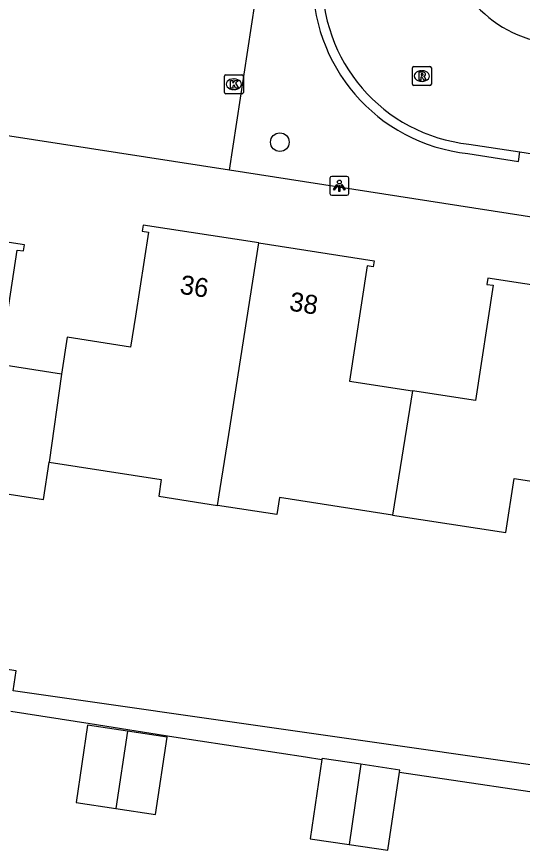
# Model space of a CAD drawing. Extents: x 161486 to 162249, y 379484 to 380829.
# Drawn here: x 161768.8 to 161795.48, y 380610.23 to 380654.19 of the extents above; entities that cross this region are included whole.
import ezdxf

# ---------------------------------------------------------------- set-up
doc = ezdxf.new("R2010")
doc.units = 0
for name, color, linetype in [('IMGEO_Boom', 7, 'Continuous'), ('IMGEO_Kolk', 7, 'Continuous'), ('IMGEO_Lichtpunt', 7, 'Continuous'), ('IMGEO_Pand', 7, 'Continuous'), ('IMGEO_Pand_nummerreeks', 7, 'Continuous'), ('IMGEO_Rijbaan_lokaal_open', 7, 'Continuous'), ('IMGEO_Rioolput', 7, 'Continuous'), ('IMGEO_Voetpad_open', 7, 'Continuous')]:
    doc.layers.add(name, color=color, linetype=linetype)

msp = doc.modelspace()

# ---------------------------------------------------------------- linework, layer by layer
at = {"layer": 'IMGEO_Boom'}
msp.add_circle((161782.685, 380647.571), 0.489, dxfattribs=at)
at = {"layer": 'IMGEO_Kolk'}
for p, q in [((161779.759, 380650.198), (161779.759, 380651.05)), ((161779.834, 380651.124), (161780.686, 380651.124)), ((161780.76, 380651.05), (161780.76, 380650.198)), ((161780.247, 380650.904), (161780.272, 380650.904)), ((161780.686, 380650.124), (161779.834, 380650.124)), ((161780.27, 380650.344), (161780.245, 380650.344))]:
    msp.add_line(p, q, dxfattribs=at)
for points in [[(161779.759, 380650.198), (161779.759, 380651.05)], [(161779.834, 380651.124), (161780.686, 380651.124)], [(161780.76, 380651.05), (161780.76, 380650.198)], [(161780.08, 380650.824), (161780.203, 380650.824), (161780.203, 380650.673), (161780.333, 380650.824), (161780.497, 380650.824), (161780.351, 380650.673), (161780.504, 380650.424), (161780.352, 380650.424), (161780.267, 380650.588), (161780.203, 380650.521), (161780.203, 380650.424), (161780.08, 380650.424), (161780.08, 380650.824)], [(161780.686, 380650.124), (161779.834, 380650.124)]]:
    msp.add_lwpolyline(points, dxfattribs=at)
for centre, start, end in [((161779.836, 380651.048), 91.552, 178.448), ((161779.836, 380651.048), 91.552, 178.448), ((161780.684, 380651.048), 1.552, 88.448), ((161780.684, 380651.048), 1.552, 88.448), ((161779.836, 380650.2), 181.552, 268.448), ((161779.836, 380650.2), 181.552, 268.448), ((161780.684, 380650.2), 271.552, 358.448), ((161780.684, 380650.2), 271.552, 358.448)]:
    msp.add_arc(centre, 0.0765, start, end, dxfattribs=at)
for centre, major_axis, ratio, start_param, end_param in [((161780.246, 380650.624), (-0.387, 0.002), 0.722429, 4.712389, 7.853982), ((161780.271, 380650.624), (-0.39, 0.002), 0.717154, 1.570796, 4.712389)]:
    msp.add_ellipse(centre, major_axis=major_axis, ratio=ratio, start_param=start_param, end_param=end_param, dxfattribs=at)
at = {"layer": 'IMGEO_Lichtpunt'}
for p, q in [((161785.325, 380645.67), (161785.325, 380644.863)), ((161785.325, 380645.67), (161785.325, 380644.863)), ((161786.227, 380645.765), (161785.419, 380645.765)), ((161786.227, 380645.765), (161785.419, 380645.765)), ((161786.321, 380644.863), (161786.321, 380645.67)), ((161786.321, 380644.863), (161786.321, 380645.67)), ((161785.419, 380644.769), (161786.227, 380644.769)), ((161785.419, 380644.769), (161786.227, 380644.769))]:
    msp.add_line(p, q, dxfattribs=at)
for points in [[(161785.699, 380645.334), (161785.738, 380645.306), (161785.55, 380645.044), (161785.512, 380645.071), (161785.699, 380645.334)], [(161785.801, 380645.286), (161785.848, 380645.286), (161785.848, 380644.964), (161785.801, 380644.964), (161785.801, 380645.286)], [(161785.911, 380645.306), (161785.949, 380645.333), (161786.136, 380645.071), (161786.097, 380645.043), (161785.911, 380645.306)]]:
    msp.add_lwpolyline(points, dxfattribs=at)
msp.add_circle((161785.824, 380645.468), 0.0994, dxfattribs=at)
for centre, start, end in [((161785.419, 380645.67), 90, 180), ((161785.419, 380645.67), 90, 180), ((161786.227, 380645.67), 0, 90), ((161786.227, 380645.67), 0, 90), ((161785.419, 380644.863), 180, 270), ((161785.419, 380644.863), 180, 270), ((161786.227, 380644.863), 270, 0), ((161786.227, 380644.863), 270, 360)]:
    msp.add_arc(centre, 0.0946, start, end, dxfattribs=at)
at = {"layer": 'IMGEO_Pand'}
for points in [[(161771.167, 380635.332), (161767.888, 380635.843), (161768.829, 380641.884), (161769.156, 380641.833), (161769.206, 380642.16), (161763.082, 380643.097)], [(161781.58, 380642.258), (161775.474, 380643.2), (161775.424, 380642.874), (161775.749, 380642.823), (161775.061, 380638.405), (161774.806, 380636.77), (161771.472, 380637.29), (161771.167, 380635.332)], [(161779.401, 380628.422), (161779.541, 380629.311), (161779.99, 380632.163), (161781.58, 380642.258)], [(161781.58, 380642.258), (161787.666, 380641.32), (161787.616, 380640.993), (161787.29, 380641.044), (161786.358, 380634.978), (161789.687, 380634.467)], [(161799.746, 380639.465), (161793.654, 380640.4), (161793.604, 380640.074), (161793.93, 380640.023), (161792.998, 380633.958), (161789.687, 380634.467)], [(161771.167, 380635.332), (161770.518, 380630.705)], [(161789.687, 380634.467), (161788.635, 380627.906)], [(161761.51, 380632.996), (161760.944, 380629.436), (161764.065, 380628.94), (161764.18, 380629.661), (161770.213, 380628.73), (161770.518, 380630.705)], [(161770.518, 380630.705), (161776.432, 380629.791), (161776.295, 380628.902), (161779.401, 380628.422)], [(161788.635, 380627.906), (161794.609, 380626.983), (161795.049, 380629.836), (161798.158, 380629.356)], [(161788.635, 380627.906), (161782.662, 380628.828), (161782.525, 380627.941), (161779.401, 380628.422)], [(161774.639, 380616.516), (161772.54, 380616.829), (161771.931, 380612.749), (161774.03, 380612.436)], [(161774.639, 380616.516), (161774.03, 380612.436)], [(161774.03, 380612.436), (161776.129, 380612.122), (161776.738, 380616.203), (161774.639, 380616.516)], [(161784.905, 380615.016), (161784.283, 380610.847), (161786.334, 380610.54)], [(161786.965, 380614.771), (161784.914, 380615.077), (161784.905, 380615.016)], [(161786.965, 380614.771), (161786.334, 380610.54)], [(161789, 380614.351), (161789.017, 380614.464), (161786.965, 380614.771)], [(161786.334, 380610.54), (161788.386, 380610.234), (161789, 380614.351)]]:
    msp.add_lwpolyline(points, dxfattribs=at)
at = {"layer": 'IMGEO_Rijbaan_lokaal_open'}
for points in [[(161780.025, 380646.103), (161781.385, 380654.948)], [(161780.025, 380646.103), (161736.717, 380652.782), (161731.74, 380653.484)], [(161792.657, 380647.471), (161795.339, 380647.057)], [(161795.339, 380647.057), (161806.744, 380645.255)]]:
    msp.add_lwpolyline(points, dxfattribs=at)
for centre, radius, start, end in [((161797.596, 380658.89), 6.132, 169.8728, 258.8607), ((161793.574, 380656.07), 8.648, 177.6361, 263.9154)]:
    msp.add_arc(centre, radius, start, end, dxfattribs=at)
at = {"layer": 'IMGEO_Rioolput'}
for p, q in [((161789.677, 380650.632), (161789.677, 380651.484)), ((161789.752, 380651.558), (161790.604, 380651.558)), ((161790.678, 380651.484), (161790.678, 380650.632)), ((161790.165, 380651.338), (161790.19, 380651.338)), ((161790.604, 380650.558), (161789.752, 380650.558)), ((161790.188, 380650.778), (161790.163, 380650.778))]:
    msp.add_line(p, q, dxfattribs=at)
for points in [[(161789.677, 380650.632), (161789.677, 380651.484)], [(161789.752, 380651.558), (161790.604, 380651.558)], [(161790.678, 380651.484), (161790.678, 380650.632)], [(161790.266, 380651.256), (161790.014, 380651.258), (161790.014, 380650.858)], [(161790.014, 380650.858), (161790.138, 380650.858), (161790.138, 380651.02), (161790.149, 380651.02)], [(161790.192, 380651.177), (161790.138, 380651.177), (161790.138, 380651.096)], [(161790.138, 380651.096), (161790.19, 380651.096)], [(161790.196, 380650.991), (161790.267, 380650.858), (161790.407, 380650.858), (161790.342, 380650.984)], [(161790.604, 380650.558), (161789.752, 380650.558)]]:
    msp.add_lwpolyline(points, dxfattribs=at)
for centre, radius, start, end in [((161789.754, 380651.482), 0.0765, 91.552, 178.448), ((161789.754, 380651.482), 0.0765, 91.552, 178.448), ((161790.602, 380651.482), 0.0765, 1.552, 88.448), ((161790.602, 380651.482), 0.0765, 1.552, 88.448), ((161790.148, 380650.967), 0.0533, 26.0293, 88.6989), ((161790.174, 380651.285), 0.19, 274.7715, 282.9687), ((161790.198, 380651.081), 0.0964, 77.0061, 93.1865), ((161790.212, 380651.138), 0.0378, 276.6634, 79.6772), ((161790.265, 380651.146), 0.109, 350.3612, 89.416), ((161790.263, 380651.146), 0.112, 277.5842, 350.9817), ((161790.247, 380650.931), 0.108, 29.5134, 73.7905), ((161789.754, 380650.634), 0.0765, 181.552, 268.448), ((161789.754, 380650.634), 0.0765, 181.552, 268.448), ((161790.602, 380650.634), 0.0765, 271.552, 358.448), ((161790.602, 380650.634), 0.0765, 271.552, 358.448)]:
    msp.add_arc(centre, radius, start, end, dxfattribs=at)
for centre, major_axis, ratio, start_param, end_param in [((161790.164, 380651.058), (-0.387, 0.002), 0.722429, 4.712389, 7.853982), ((161790.189, 380651.058), (-0.39, 0.002), 0.717154, 1.570796, 4.712389)]:
    msp.add_ellipse(centre, major_axis=major_axis, ratio=ratio, start_param=start_param, end_param=end_param, dxfattribs=at)
at = {"layer": 'IMGEO_Voetpad_open'}
for points in [[(161792.604, 380646.974), (161795.27, 380646.555), (161795.339, 380647.057)], [(161925.898, 380623.516), (161823.912, 380639.282), (161780.025, 380646.103)], [(161798.865, 380614.315), (161768.624, 380618.651), (161768.779, 380619.69), (161763.819, 380620.431)], [(161768.486, 380617.565), (161772.686, 380616.922), (161777.083, 380616.222), (161784.042, 380615.157), (161784.905, 380615.016)], [(161789, 380614.351), (161798.722, 380612.913)]]:
    msp.add_lwpolyline(points, dxfattribs=at)
msp.add_arc((161793.574, 380656.071), 9.149, 177.6393, 263.914, dxfattribs=at)

# ---------------------------------------------------------------- texts
at = {"layer": 'IMGEO_Pand_nummerreeks'}
for s, p in [('36', (161777.368, 380639.59)), ('38', (161783.141, 380638.699))]:
    msp.add_text(s, height=1, rotation=351.2337, dxfattribs=at).set_placement(p)

doc.saveas('drawing.dxf')
